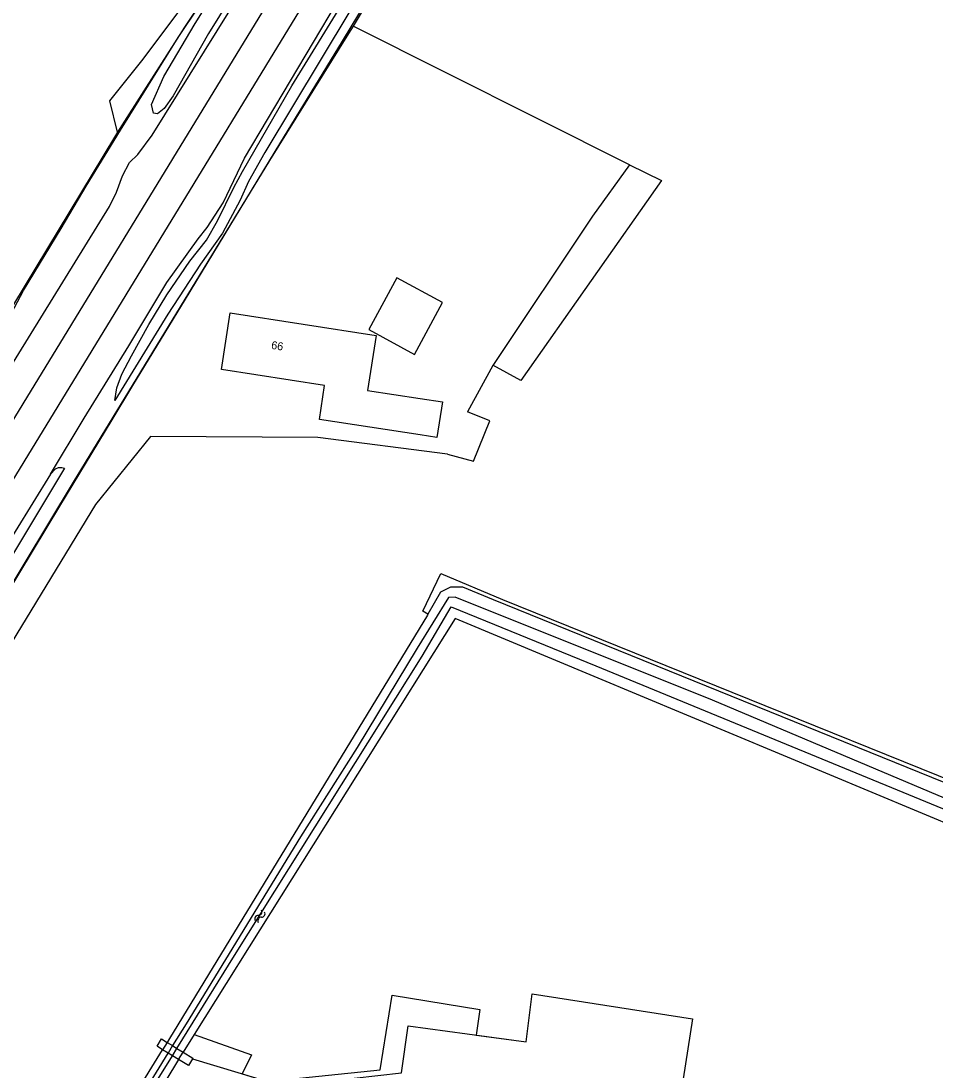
# Model space of a CAD drawing. Extents: x 136000 to 141000, y 400494 to 402006.
# Drawn here: x 137950.1 to 138064.5, y 400881.2 to 401012.4 of the extents above; entities that cross this region are included whole.
import ezdxf

# ---------------------------------------------------------------- set-up
doc = ezdxf.new("R2010")
doc.units = 0
for name, color, linetype in [('gg-afsc-draadraster', 7, 'Continuous'), ('gg-afsc-hekwerk', 7, 'Continuous'), ('gg-afsc-lijn draadraster', 7, 'Continuous'), ('gg-anno-huisnummerreeks BGT', 7, 'Continuous'), ('gg-aspt-spoorlijn', 7, 'Continuous'), ('gg-bbg-gedigitaliseerde bebouwing', 7, 'Continuous'), ('gg-bbg-gedigitaliseerde bijgebouw', 7, 'Continuous'), ('gg-bbg-hoofdgebouw', 7, 'Continuous'), ('gg-knt-BGT kruinlijn', 7, 'Continuous'), ('gg-knt-bronhoudergrens', 7, 'Continuous'), ('gg-kntw-bovenkant insteek waterloop', 7, 'Continuous'), ('gg-kntw-waterlijn', 7, 'Continuous'), ('gg-kwrk-kunstwerk niveau 01', 7, 'Continuous'), ('gt-grn-vlakafsluiter', 7, 'Continuous'), ('gt-symb-watersymbool', 7, 'Continuous'), ('gx-grn-maaiveld', 7, 'Continuous')]:
    doc.layers.add(name, color=color, linetype=linetype)

# ---------------------------------------------------------------- blocks, each defined once
blk = doc.blocks.new('gt0-WA')
at = {"layer": 'gt-symb-watersymbool'}
for centre, start, end in [((-0.32, 0.02), 28.0725, 151.9275), ((0.43, 0.42), 208.0725, 331.9275), ((-0.32, -0.43), 28.0725, 151.9275), ((0.43, -0.03), 208.0725, 331.9275)]:
    blk.add_arc(centre, 0.425, start, end, dxfattribs=at)

msp = doc.modelspace()

# ---------------------------------------------------------------- linework, layer by layer
at = {"layer": 'gg-afsc-draadraster'}
msp.add_lwpolyline([(138003.41, 400958.23), (137987.22, 400960.32), (137966.28, 400960.45), (137959.43, 400951.95), (137946.37, 400930.57), (137928.6, 400900.65), (137920.11, 400885.65)], dxfattribs=at)
at = {"layer": 'gg-afsc-hekwerk'}
for points in [[(137914.83, 400887.75), (137915.63, 400888.58), (137920.14, 400893.25), (137926.3, 400904.26), (137931.52, 400912.91), (137943.23, 400932.32), (137954.97, 400951.74), (137961.52, 400962.52), (137964.09, 400966.83), (137970.66, 400977.6), (137982.45, 400997.02), (137990.28, 401009.88), (138003.23, 401031.3)], [(137935.95, 400953.33), (137936.95, 400955.02), (137943.64, 400965.85), (137946.28, 400970.98), (137950.42, 400978.71), (137955.11, 400986.46), (137958.26, 400991.72), (137962.54, 400998.73), (137969.74, 401010.33), (137980.48, 401026.38)]]:
    msp.add_lwpolyline(points, dxfattribs=at)
at = {"layer": 'gg-afsc-lijn draadraster'}
for points in [[(138026.17, 400994.42), (138021.53, 400987.99), (138009.07, 400969.32), (138005.92, 400963.54)], [(138003.41, 400958.23), (137987.22, 400960.32), (137966.28, 400960.45), (137959.43, 400951.95), (137946.37, 400930.57), (137928.6, 400900.65), (137920.11, 400885.65)], [(137971.54, 400882.67), (137982.88, 400879.24), (137997.66, 400880.92), (137998.48, 400886.8), (138013.23, 400884.79), (138014, 400890.8), (138034.04, 400887.69), (138027.84, 400847.77), (138007.91, 400851.48), (138010.25, 400830.18)]]:
    msp.add_lwpolyline(points, dxfattribs=at)
at = {"layer": 'gg-aspt-spoorlijn'}
for points in [[(137684.39, 400500), (137744.11, 400612.49), (137758.14, 400637.99), (137767.29, 400654.44), (137776.33, 400670.33), (137785.75, 400686.66), (137800.01, 400710.76), (137824.92, 400751.95), (137852.49, 400796.89), (137902.56, 400879.02), (137911.76, 400893.92), (138126.55, 401245.58)], [(137679.97, 400500), (137705.76, 400548.66), (137729.98, 400594.29), (137757.16, 400644.72), (137784.91, 400692.76), (137800.89, 400719.61), (137819.85, 400750.94), (138062.16, 401147.54)]]:
    msp.add_lwpolyline(points, dxfattribs=at)
at = {"layer": 'gg-bbg-gedigitaliseerde bebouwing'}
msp.add_line((138000, 400965.2), (138002.79, 400964.77), dxfattribs=at)
msp.add_lwpolyline([(137976.23, 400975.89), (137994.49, 400973.09), (137993.42, 400966.22), (138000, 400965.2)], dxfattribs=at)
at = {"layer": 'gg-bbg-gedigitaliseerde bijgebouw'}
msp.add_line((137999.29, 400970.72), (138002.79, 400977.19), dxfattribs=at)
msp.add_lwpolyline([(138002.79, 400977.19), (137997.09, 400980.27), (137993.59, 400973.81), (137999.29, 400970.72)], dxfattribs=at)
at = {"layer": 'gg-bbg-hoofdgebouw'}
for points in [[(138000, 400960.64), (137987.41, 400962.59), (137988.05, 400966.82), (137975.18, 400968.83), (137976.23, 400975.89)], [(138002.79, 400964.77), (138002.09, 400960.31), (138000, 400960.64)]]:
    msp.add_lwpolyline(points, dxfattribs=at)
at = {"layer": 'gg-knt-BGT kruinlijn'}
for p, q in [((137983.97, 401004.27), (138003.33, 401035.85)), ((137977.78, 400993.58), (137983.97, 401004.27)), ((137976.71, 400991.56), (137977.78, 400993.58)), ((137974.65, 400987.4), (137976.71, 400991.56)), ((137973.29, 400984.97), (137974.65, 400987.4)), ((137971.22, 400982.37), (137973.29, 400984.97)), ((137968.35, 400978.14), (137971.22, 400982.37)), ((137966.1, 400974.46), (137968.35, 400978.14)), ((137963.9, 400970.55), (137966.1, 400974.46)), ((137962.71, 400968.26), (137963.9, 400970.55)), ((137962.08, 400966.55), (137962.71, 400968.26)), ((137961.85, 400964.93), (137962.08, 400966.55)), ((137953.8, 400955.75), (137954.43, 400956.39)), ((137954.43, 400956.39), (137954.79, 400956.57)), ((137954.79, 400956.57), (137955.22, 400956.59)), ((137955.22, 400956.59), (137955.53, 400956.48))]:
    msp.add_line(p, q, dxfattribs=at)
at = {"layer": 'gg-knt-bronhoudergrens'}
for p, q in [((138026.17, 400994.42), (137991.6, 401011.73)), ((138026.17, 400994.42), (138030.15, 400992.44)), ((138030.15, 400992.44), (138012.59, 400967.46)), ((138009.07, 400969.32), (138005.92, 400963.54)), ((138012.59, 400967.46), (138009.09, 400969.35))]:
    msp.add_line(p, q, dxfattribs=at)
for points in [[(137962.17, 400998.47), (137961.23, 401002.4), (137965.38, 401007.6), (137988.01, 401037.85)], [(138003.41, 400958.23), (138006.67, 400957.36), (138008.7, 400962.42), (138005.92, 400963.54)], [(138000.97, 400938.26), (138000.31, 400938.64), (138002.59, 400943.33), (138010.28, 400940.06), (138047.21, 400925.15), (138073.61, 400914.48)], [(137971.74, 400885.72), (137978.93, 400883.18), (137977.74, 400880.79), (137980.87, 400879.85), (137994.98, 400881.29), (137996.49, 400890.63), (138007.44, 400888.84), (138006.99, 400885.64), (138013.23, 400884.79), (138014, 400890.8), (138034.04, 400887.69), (138027.84, 400847.77), (138007.91, 400851.48), (138010.25, 400830.18)]]:
    msp.add_lwpolyline(points, dxfattribs=at)
at = {"layer": 'gg-kntw-bovenkant insteek waterloop'}
for p, q in [((138000.97, 400938.26), (138000.89, 400938.11)), ((137968.37, 400884.73), (137967.81, 400883.81)), ((137971.74, 400885.72), (137970.36, 400883.51)), ((137953.44, 400860.53), (137967.81, 400883.81)), ((137969.8, 400882.59), (137970.36, 400883.51))]:
    msp.add_line(p, q, dxfattribs=at)
for points in [[(138109.01, 400988.9), (138076.12, 400910.67), (138075.09, 400908.81), (138073.84, 400908.69), (138004.35, 400937.72), (137971.74, 400885.72)], [(138073.61, 400914.48), (138073.41, 400914), (138009.15, 400940.03), (138005.34, 400941.6), (138003.8, 400941.61), (138002.55, 400940.98), (138000.97, 400938.26)], [(138000.89, 400938.11), (137968.68, 400885.23), (137968.37, 400884.73)], [(137969.8, 400882.59), (137963.19, 400871.66), (137955.54, 400858.94)]]:
    msp.add_lwpolyline(points, dxfattribs=at)
at = {"layer": 'gg-kntw-waterlijn'}
for p, q in [((137969.05, 400884.32), (137968.49, 400883.4)), ((137969.03, 400883.06), (137969.6, 400883.98)), ((137954.55, 400859.69), (137969.03, 400883.06))]:
    msp.add_line(p, q, dxfattribs=at)
for points in [[(138114.36, 401009.66), (138103.41, 400982.92), (138090.12, 400949.94), (138077.19, 400919.11), (138074.54, 400912.31), (138073.29, 400911.96), (138036.51, 400927.49), (138004.37, 400940.35), (138003.54, 400940.31), (137999.6, 400933.98), (137992.11, 400921.6), (137985.05, 400910.4), (137970.73, 400887.05), (137969.05, 400884.32)], [(137969.6, 400883.98), (137976.77, 400895.57), (138000.24, 400933.01), (138003.88, 400939.18), (138021.94, 400931.8), (138073.26, 400910.66), (138075.21, 400911.17), (138090.75, 400948.8), (138115.64, 401009.06), (138116.05, 401009)], [(137954.14, 400860), (137959.61, 400868.92), (137968.49, 400883.4)]]:
    msp.add_lwpolyline(points, dxfattribs=at)
at = {"layer": 'gg-kwrk-kunstwerk niveau 01'}
for p, q in [((137968.37, 400884.73), (137969.05, 400884.32)), ((137968.49, 400883.4), (137967.81, 400883.81)), ((137969.03, 400883.06), (137968.49, 400883.4)), ((137969.05, 400884.32), (137969.6, 400883.98)), ((137969.6, 400883.98), (137970.36, 400883.51)), ((137969.8, 400882.59), (137969.03, 400883.06))]:
    msp.add_line(p, q, dxfattribs=at)
for points in [[(137967.81, 400883.81), (137967.11, 400884.24), (137967.68, 400885.16), (137968.37, 400884.73)], [(137970.36, 400883.51), (137971.59, 400882.76), (137971.54, 400882.67)], [(137971.54, 400882.67), (137971.03, 400881.84), (137969.8, 400882.59)]]:
    msp.add_lwpolyline(points, dxfattribs=at)
at = {"layer": 'gt-grn-vlakafsluiter'}
for points in [[(138044.46, 401098.77), (138040.15, 401091.68), (138028.07, 401071.76), (138006.22, 401036.04), (137991.6, 401011.73)], [(137991.6, 401011.73), (137991.05, 401010.81), (137981.18, 400994.93), (137969.99, 400976.64), (137956.62, 400954.76), (137929.1, 400909.05), (137919.87, 400892.88)]]:
    msp.add_lwpolyline(points, dxfattribs=at)
at = {"layer": 'gx-grn-maaiveld'}
for p, q in [((138009.09, 400969.35), (138009.07, 400969.32)), ((137953.8, 400955.75), (137940.24, 400933.81))]:
    msp.add_line(p, q, dxfattribs=at)
for points in [[(137953.8, 400955.75), (137958.01, 400962.74), (137963.59, 400971.77), (137968.33, 400979.69), (137972.25, 400985.17), (137973.39, 400986.56), (137975.39, 400989.64), (137978.03, 400995.22), (137989.55, 401014.57), (138007.07, 401042.87), (138010.05, 401046.02), (138011.2, 401047.61), (138012.03, 401049.11), (138013.39, 401052.36), (138013.97, 401054.22), (138038.63, 401095.23), (138044.11, 401103.85), (138045.12, 401104.93), (138046.5, 401106.07), (138047.22, 401106.82)], [(137996.89, 401052.17), (137997.51, 401052.49), (137998.04, 401052.32), (137998.4, 401051.88), (137998.39, 401051.12), (137998.03, 401050.27), (137995.66, 401046.38), (137973.54, 401010.81), (137969.11, 401003.02), (137967.99, 401001.45), (137967.18, 401000.77), (137966.67, 401000.88), (137966.4, 401001.94), (137967.95, 401005.44), (137971.89, 401012.05), (137984.5, 401032.2)], [(138010.65, 401045.76), (138004.35, 401035.15), (137994.64, 401019.4), (137980.6, 400995.96), (137978.54, 400992.31), (137977.51, 400989.97), (137975.31, 400985.88), (137972.54, 400981.98), (137968.45, 400975.74), (137961.85, 400964.93)], [(137984.5, 401032.2), (137979.84, 401025.51), (137970.56, 401011.62), (137965.76, 401004.1), (137962.17, 400998.47)], [(137904, 400895.27), (137907.06, 400900.52), (137914.17, 400912.32), (137925.01, 400930.14), (137926.42, 400933.01), (137927.55, 400935.05), (137928.69, 400936.56), (137961.16, 400989.18), (137962.04, 400991), (137962.8, 400993.04), (137963.65, 400994.68), (137964.7, 400995.7), (137966.5, 400998.13), (137977.78, 401016.26)], [(137962.17, 400998.47), (137961.79, 400997.88), (137949.16, 400976.94), (137946.07, 400970.96)], [(137955.53, 400956.48), (137942.4, 400934.61), (137940.78, 400931.79), (137939.98, 400929.94), (137938.72, 400927.61), (137937.34, 400925.44), (137936.09, 400923.83), (137934.47, 400921.34), (137924.35, 400903.3), (137921.95, 400899.29), (137920.96, 400897.71), (137919.45, 400894.56), (137917.6, 400891.78), (137916.34, 400889.52)]]:
    msp.add_lwpolyline(points, dxfattribs=at)

# ---------------------------------------------------------------- block references
at = {"layer": 'gt-symb-watersymbool', "rotation": 58.741514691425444}
msp.add_blockref('gt0-WA', (137979.93, 400900.44), dxfattribs=at)

# ---------------------------------------------------------------- texts
at = {"layer": 'gg-anno-huisnummerreeks BGT'}
msp.add_text('66', height=1, rotation=351.1, dxfattribs=at).set_placement((137981.33, 400971.41))

doc.saveas('drawing.dxf')
